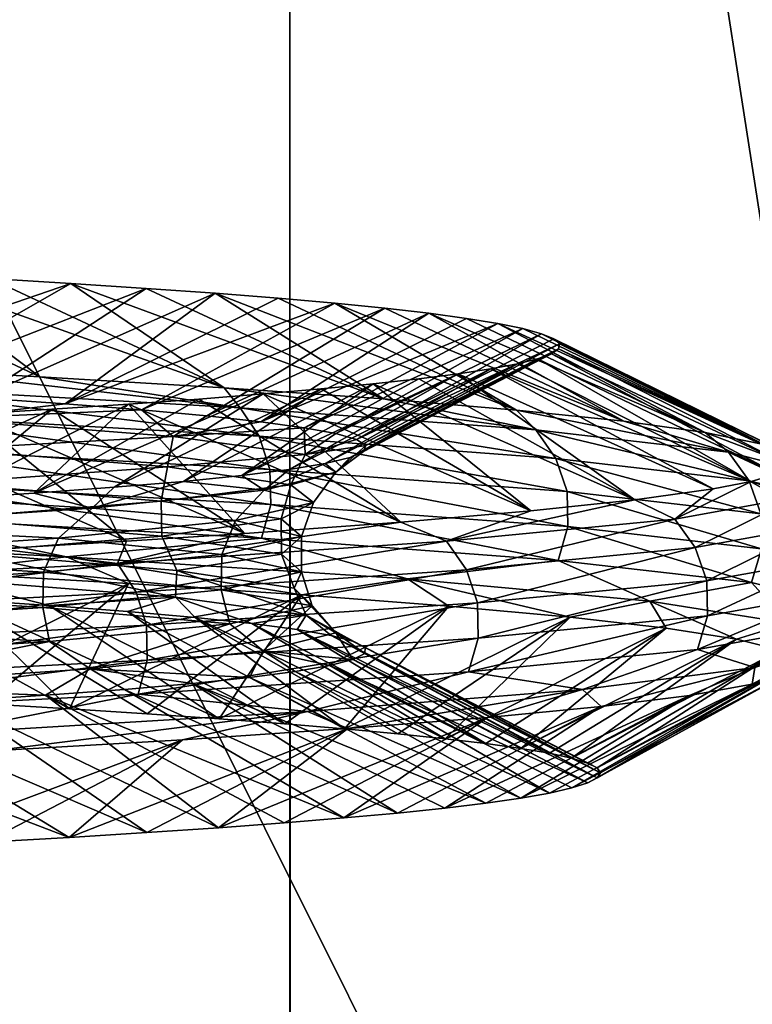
# Model space of a CAD drawing. Header units: metres. Extents: x -206 to 75, y -104 to 104.
# Tile 819 of 1056: x 11.42 to 13.02, y -55.44 to -53.29. Entities that reach past the tile are written whole.
import ezdxf

# ---------------------------------------------------------------- set-up
doc = ezdxf.new("R2010")
doc.units = ezdxf.units.M
doc.layers.add('solid_01_1-CONSUMER_THERM_B_125288', color=7, linetype='CONTINUOUS')

msp = doc.modelspace()

# ---------------------------------------------------------------- linework, layer by layer
at = {"layer": 'solid_01_1-CONSUMER_THERM_B_125288'}
for points in [[(-27.776106, 66.214066), (28.050987, 67.836098), (-27.757145, -66.232315)], [(28.050987, 67.836098), (-27.757065, -66.785934), (-27.757145, -66.232315)], [(28.050987, 67.836098), (27.851068, 67.319839), (-27.757065, -66.785934)], [(27.851068, 67.319839), (27.74942, 66.775635), (-27.757065, -66.785934)], [(27.74942, 66.775635), (-28.058632, -67.846397), (-27.858715, -67.330139)], [(27.74942, 66.775635), (27.749498, 66.222015), (-28.058632, -67.846397)], [(27.74942, 66.775635), (-27.858715, -67.330139), (-27.757065, -66.785934)], [(27.749498, 66.222015), (27.768459, -66.224365), (-28.058632, -67.846397)], [(-18.213459, -45.817539, 1.5), (-19.476553, -45.904934, 1.5), (69.506912, -74.995201, 1.5)], [(35.395393, -57.260349, 1.5), (18.218929, -45.812325, 1.5), (-18.213459, -45.817539, 1.5)], [(37.092922, -58.218811, 1.5), (-18.213459, -45.817539, 1.5), (69.506912, -74.995201, 1.5)], [(37.092922, -58.218811, 1.5), (35.395393, -57.260349, 1.5), (-18.213459, -45.817539, 1.5)], [(-19.476553, -45.904934, 1.5), (-20.110367, -46.015713, 1.5), (69.506912, -74.995201, 1.5)], [(-20.110367, -46.015713, 1.5), (-20.738798, -46.171688, 1.5), (69.506912, -74.995201, 1.5)], [(-20.738798, -46.171688, 1.5), (-21.356617, -46.372227, 1.5), (69.506912, -74.995201, 1.5)], [(-21.356617, -46.372227, 1.5), (-21.958729, -46.615906, 1.5), (69.506912, -74.995201, 1.5)], [(-38.864662, -46.52047, 75.400002), (-54.590946, -63.612965, 75.400002), (54.609055, -63.597332, 75.400002)], [(-37.59338, -46.610531, 75.400002), (-38.864662, -46.52047, 75.400002), (54.609055, -63.597332, 75.400002)], [(37.606621, -46.599766, 75.400002), (-37.59338, -46.610531, 75.400002), (54.609055, -63.597332, 75.400002)], [(-21.958729, -46.615906, 1.5), (-22.540312, -46.900536, 1.5), (69.506912, -74.995201, 1.5)], [(-22.540312, -46.900536, 1.5), (-23.096958, -47.223244, 1.5), (69.506912, -74.995201, 1.5)], [(13.507859, -55.253216, 66.816208), (12.006693, -47.103428, 63.5), (13.506693, -47.103214, 63.5)], [(13.507859, -55.253216, 66.816208), (13.508074, -56.753216, 67.426552), (12.006693, -47.103428, 63.5)], [(12.00841, -59.103428, 68.382759), (12.006693, -47.103428, 63.5), (13.508074, -56.753216, 67.426552)], [(12.006693, -47.103428, 69.900002), (12.006693, -47.103428, 63.5), (12.00841, -59.103428, 68.382759)], [(12.006693, -47.103428, 69.900002), (12.00841, -59.103428, 68.382759), (12.006907, -48.603428, 69.900002)], [(-23.096958, -47.223244, 1.5), (-24.120508, -47.968487, 1.5), (69.506912, -74.995201, 1.5)], [(-24.120508, -47.968487, 1.5), (-33.833458, -56.120991, 1.5), (69.506912, -74.995201, 1.5)], [(-11.99159, -59.106865, 72.400002), (-11.993093, -48.606865, 72.400002), (12.006907, -48.603428, 72.400002)], [(-11.99159, -59.106865, 72.400002), (12.006907, -48.603428, 72.400002), (12.00841, -59.103428, 72.400002)], [(12.00841, -59.103428, 68.382759), (12.00841, -59.103428, 72.400002), (12.006907, -48.603428, 72.400002)], [(12.006907, -48.603428, 69.900002), (12.00841, -59.103428, 68.382759), (12.006907, -48.603428, 72.400002)], [(16.914204, -64.999992, 22.794239), (9.930267, -64.999992, 10.701812), (9.930284, -50.999832, 10.701828)], [(16.914204, -64.999992, 22.794239), (9.930284, -50.999832, 10.701828), (16.914194, -50.999828, 22.794212)], [(9.934324, -64.999992, 38.295269), (16.914696, -50.999828, 26.200815), (9.93434, -50.999832, 38.29525)], [(16.914705, -64.999992, 26.200787), (16.914696, -50.999828, 26.200815), (9.934324, -64.999992, 38.295269)], [(10.957658, -53.829319, 18.204117), (11.16349, -54.049801, 17.628613), (11.461053, -54.066193, 18.136976)], [(11.160883, -53.840286, 18.576899), (10.957658, -53.829319, 18.204117), (11.461053, -54.066193, 18.136976)], [(11.160883, -53.840286, 18.576899), (11.461053, -54.066193, 18.136976), (11.863937, -54.090652, 18.922672)], [(11.351401, -53.851215, 18.95594), (11.160883, -53.840286, 18.576899), (11.863937, -54.090652, 18.922672)], [(10.876634, -54.086437, 19.030273), (11.351401, -53.851215, 18.95594), (11.529, -53.862114, 19.340836)], [(11.112927, -54.099495, 19.527397), (10.876634, -54.086437, 19.030273), (11.529, -53.862114, 19.340836)], [(11.112927, -54.099495, 19.527397), (11.529, -53.862114, 19.340836), (11.693445, -53.872982, 19.731117)], [(11.529, -53.862114, 19.340836), (11.351401, -53.851215, 18.95594), (11.863937, -54.090652, 18.922672)], [(11.529, -53.862114, 19.340836), (11.863937, -54.090652, 18.922672), (12.212293, -54.114979, 19.731306)], [(11.693445, -53.872982, 19.731117), (11.529, -53.862114, 19.340836), (12.212293, -54.114979, 19.731306)], [(11.326389, -54.112549, 20.034763), (11.112927, -54.099495, 19.527397), (11.693445, -53.872982, 19.731117)], [(11.326389, -54.112549, 20.034763), (11.693445, -53.872982, 19.731117), (11.844509, -53.883831, 20.126337)], [(11.516519, -54.12561, 20.551363), (11.326389, -54.112549, 20.034763), (11.844509, -53.883831, 20.126337)], [(11.516519, -54.12561, 20.551363), (11.844509, -53.883831, 20.126337), (11.981991, -53.894688, 20.525927)], [(11.844509, -53.883831, 20.126337), (11.693445, -53.872982, 19.731117), (12.212293, -54.114979, 19.731306)], [(11.844509, -53.883831, 20.126337), (12.212293, -54.114979, 19.731306), (12.503449, -54.139202, 20.555386)], [(11.981991, -53.894688, 20.525927), (11.844509, -53.883831, 20.126337), (12.503449, -54.139202, 20.555386)], [(11.516519, -54.12561, 20.551363), (11.981991, -53.894688, 20.525927), (12.105713, -53.905594, 20.929199)], [(11.683042, -54.138668, 21.076071), (11.516519, -54.12561, 20.551363), (12.105713, -53.905594, 20.929199)], [(11.683042, -54.138668, 21.076071), (12.105713, -53.905594, 20.929199), (12.21556, -53.916561, 21.33589)], [(12.105713, -53.905594, 20.929199), (11.981991, -53.894688, 20.525927), (12.503449, -54.139202, 20.555386)], [(12.105713, -53.905594, 20.929199), (12.503449, -54.139202, 20.555386), (12.737505, -54.163544, 21.393652)], [(12.21556, -53.916561, 21.33589), (12.105713, -53.905594, 20.929199), (12.737505, -54.163544, 21.393652)], [(11.825696, -54.151722, 21.607637), (11.683042, -54.138668, 21.076071), (12.21556, -53.916561, 21.33589)], [(11.825696, -54.151722, 21.607637), (12.21556, -53.916561, 21.33589), (12.311546, -53.927612, 21.745392)], [(11.944255, -54.164768, 22.144863), (11.825696, -54.151722, 21.607637), (12.311546, -53.927612, 21.745392)], [(11.944255, -54.164768, 22.144863), (12.311546, -53.927612, 21.745392), (12.3938, -53.938725, 22.158072)], [(12.311546, -53.927612, 21.745392), (12.21556, -53.916561, 21.33589), (12.737505, -54.163544, 21.393652)], [(12.311546, -53.927612, 21.745392), (12.737505, -54.163544, 21.393652), (12.915709, -54.188217, 22.250614)], [(12.3938, -53.938725, 22.158072), (12.311546, -53.927612, 21.745392), (12.915709, -54.188217, 22.250614)], [(11.944255, -54.164768, 22.144863), (12.3938, -53.938725, 22.158072), (12.462347, -53.94989, 22.573938)], [(12.038503, -54.177811, 22.686525), (11.944255, -54.164768, 22.144863), (12.462347, -53.94989, 22.573938)], [(12.038503, -54.177811, 22.686525), (12.462347, -53.94989, 22.573938), (12.517067, -53.961075, 22.992771)], [(12.462347, -53.94989, 22.573938), (12.3938, -53.938725, 22.158072), (12.915709, -54.188217, 22.250614)], [(12.462347, -53.94989, 22.573938), (12.915709, -54.188217, 22.250614), (13.036888, -54.213093, 23.123634)], [(12.517067, -53.961075, 22.992771), (12.462347, -53.94989, 22.573938), (13.036888, -54.213093, 23.123634)], [(12.108262, -54.190842, 23.23156), (12.038503, -54.177811, 22.686525), (12.517067, -53.961075, 22.992771)], [(12.108262, -54.190842, 23.23156), (12.517067, -53.961075, 22.992771), (12.557868, -53.972275, 23.414413)], [(12.153349, -54.203873, 23.778923), (12.108262, -54.190842, 23.23156), (12.557868, -53.972275, 23.414413)], [(12.153349, -54.203873, 23.778923), (12.557868, -53.972275, 23.414413), (12.584531, -53.983433, 23.837673)], [(12.557868, -53.972275, 23.414413), (12.517067, -53.961075, 22.992771), (13.036888, -54.213093, 23.123634)], [(12.557868, -53.972275, 23.414413), (13.036888, -54.213093, 23.123634), (13.085167, -54.229664, 23.710617)], [(12.584531, -53.983433, 23.837673), (12.557868, -53.972275, 23.414413), (13.085167, -54.229664, 23.710617)], [(12.153349, -54.203873, 23.778923), (12.584531, -53.983433, 23.837673), (12.596982, -53.99453, 24.261971)], [(12.173568, -54.216896, 24.327587), (12.153349, -54.203873, 23.778923), (12.596982, -53.99453, 24.261971)], [(12.173568, -54.216896, 24.327587), (12.596982, -53.99453, 24.261971), (12.595233, -54.005573, 24.686184)], [(12.584531, -53.983433, 23.837673), (13.085167, -54.229664, 23.710617), (13.107227, -54.246174, 24.299248)], [(12.596982, -53.99453, 24.261971), (12.584531, -53.983433, 23.837673), (13.107227, -54.246174, 24.299248)], [(12.595233, -54.005573, 24.686184), (12.596982, -53.99453, 24.261971), (13.107227, -54.246174, 24.299248)], [(12.139246, -54.242947, 25.425003), (12.579315, -54.016552, 25.109711), (12.549314, -54.027496, 25.532076)], [(12.139246, -54.242947, 25.425003), (12.168823, -54.229919, 24.876583), (12.579315, -54.016552, 25.109711)], [(12.168823, -54.229919, 24.876583), (12.595233, -54.005573, 24.686184), (12.579315, -54.016552, 25.109711)], [(12.168823, -54.229919, 24.876583), (12.173568, -54.216896, 24.327587), (12.595233, -54.005573, 24.686184)], [(12.549314, -54.027496, 25.532076), (12.579315, -54.016552, 25.109711), (13.072632, -54.278965, 25.4765)], [(12.579315, -54.016552, 25.109711), (12.595233, -54.005573, 24.686184), (13.103044, -54.262604, 24.888302)], [(12.579315, -54.016552, 25.109711), (13.103044, -54.262604, 24.888302), (13.072632, -54.278965, 25.4765)], [(12.595233, -54.005573, 24.686184), (13.107227, -54.246174, 24.299248), (13.103044, -54.262604, 24.888302)], [(12.08497, -54.255981, 25.971882), (12.505267, -54.038403, 25.952795), (12.447244, -54.049297, 26.371485)], [(12.08497, -54.255981, 25.971882), (12.139246, -54.242947, 25.425003), (12.505267, -54.038403, 25.952795)], [(12.139246, -54.242947, 25.425003), (12.549314, -54.027496, 25.532076), (12.505267, -54.038403, 25.952795)], [(12.447244, -54.049297, 26.371485), (12.505267, -54.038403, 25.952795), (13.016026, -54.295258, 26.062532)], [(12.505267, -54.038403, 25.952795), (12.549314, -54.027496, 25.532076), (13.016026, -54.295258, 26.062532)], [(12.549314, -54.027496, 25.532076), (13.072632, -54.278965, 25.4765), (13.016026, -54.295258, 26.062532)], [(11.898916, -54.133995, 18.852442), (11.16349, -54.049801, 17.628613), (11.042902, -54.085278, 17.32349)], [(11.898916, -54.133995, 18.852442), (11.461053, -54.066193, 18.136976), (11.16349, -54.049801, 17.628613)], [(11.902755, -54.282085, 27.057055), (12.375272, -54.060184, 26.78768), (12.289369, -54.071087, 27.20113)], [(11.902755, -54.282085, 27.057055), (12.006093, -54.269028, 26.516331), (12.375272, -54.060184, 26.78768)], [(12.006093, -54.269028, 26.516331), (12.447244, -54.049297, 26.371485), (12.375272, -54.060184, 26.78768)], [(12.006093, -54.269028, 26.516331), (12.08497, -54.255981, 25.971882), (12.447244, -54.049297, 26.371485)], [(12.289369, -54.071087, 27.20113), (12.375272, -54.060184, 26.78768), (12.761948, -54.335739, 27.504019)], [(12.375272, -54.060184, 26.78768), (12.447244, -54.049297, 26.371485), (12.933434, -54.311493, 26.644415)], [(12.375272, -54.060184, 26.78768), (12.933434, -54.311493, 26.644415), (12.761948, -54.335739, 27.504019)], [(12.447244, -54.049297, 26.371485), (13.016026, -54.295258, 26.062532), (12.933434, -54.311493, 26.644415)], [(11.898916, -54.133995, 18.852442), (11.863937, -54.090652, 18.922672), (11.461053, -54.066193, 18.136976)], [(11.775131, -54.295147, 27.592745), (12.18957, -54.082008, 27.61128), (12.076045, -54.092983, 28.017405)], [(11.775131, -54.295147, 27.592745), (11.902755, -54.282085, 27.057055), (12.18957, -54.082008, 27.61128)], [(11.902755, -54.282085, 27.057055), (12.289369, -54.071087, 27.20113), (12.18957, -54.082008, 27.61128)], [(12.076045, -54.092983, 28.017405), (12.18957, -54.082008, 27.61128), (12.534645, -54.360001, 28.344469)], [(12.18957, -54.082008, 27.61128), (12.289369, -54.071087, 27.20113), (12.761948, -54.335739, 27.504019)], [(12.18957, -54.082008, 27.61128), (12.761948, -54.335739, 27.504019), (12.534645, -54.360001, 28.344469)], [(11.042902, -54.085278, 17.32349), (11.081713, -54.147526, 17.298271), (11.940735, -54.196243, 18.832596)], [(11.898916, -54.133995, 18.852442), (11.042902, -54.085278, 17.32349), (11.940735, -54.196243, 18.832596)], [(11.447964, -54.321262, 28.643625), (11.948867, -54.104008, 28.419064), (11.8084, -54.115089, 28.815659)], [(11.447964, -54.321262, 28.643625), (11.623454, -54.308208, 28.122021), (11.948867, -54.104008, 28.419064)], [(11.623454, -54.308208, 28.122021), (12.076045, -54.092983, 28.017405), (11.948867, -54.104008, 28.419064)], [(11.623454, -54.308208, 28.122021), (11.775131, -54.295147, 27.592745), (12.076045, -54.092983, 28.017405)], [(11.8084, -54.115089, 28.815659), (11.948867, -54.104008, 28.419064), (12.250575, -54.384552, 29.169771)], [(12.545233, -54.182716, 20.480261), (12.212293, -54.114979, 19.731306), (11.863937, -54.090652, 18.922672)], [(12.545233, -54.182716, 20.480261), (11.863937, -54.090652, 18.922672), (11.898916, -54.133995, 18.852442)], [(11.948867, -54.104008, 28.419064), (12.076045, -54.092983, 28.017405), (12.534645, -54.360001, 28.344469)], [(11.948867, -54.104008, 28.419064), (12.534645, -54.360001, 28.344469), (12.250575, -54.384552, 29.169771)], [(11.247106, -54.157635, 20.00293), (11.326389, -54.112549, 20.034763), (11.516519, -54.12561, 20.551363)], [(11.247106, -54.157635, 20.00293), (11.516519, -54.12561, 20.551363), (11.683042, -54.138668, 21.076071)], [(11.447964, -54.321262, 28.643625), (11.8084, -54.115089, 28.815659), (11.654775, -54.126221, 29.207136)], [(11.654775, -54.126221, 29.207136), (11.8084, -54.115089, 28.815659), (12.250575, -54.384552, 29.169771)], [(12.545233, -54.182716, 20.480261), (12.503449, -54.139202, 20.555386), (12.212293, -54.114979, 19.731306)], [(11.026731, -54.347374, 29.660255), (11.488011, -54.137383, 29.593544), (11.308226, -54.148567, 29.974625)], [(11.026731, -54.347374, 29.660255), (11.248903, -54.334316, 29.156649), (11.488011, -54.137383, 29.593544)], [(11.247106, -54.157635, 20.00293), (11.683042, -54.138668, 21.076071), (11.752103, -54.196869, 21.567963)], [(11.248903, -54.334316, 29.156649), (11.654775, -54.126221, 29.207136), (11.488011, -54.137383, 29.593544)], [(11.248903, -54.334316, 29.156649), (11.447964, -54.321262, 28.643625), (11.654775, -54.126221, 29.207136)], [(11.308226, -54.148567, 29.974625), (11.488011, -54.137383, 29.593544), (11.90911, -54.409386, 29.980467)], [(11.488011, -54.137383, 29.593544), (11.654775, -54.126221, 29.207136), (11.90911, -54.409386, 29.980467)], [(11.654775, -54.126221, 29.207136), (12.250575, -54.384552, 29.169771), (11.90911, -54.409386, 29.980467)], [(11.752103, -54.196869, 21.567963), (11.683042, -54.138668, 21.076071), (11.825696, -54.151722, 21.607637)], [(11.898916, -54.133995, 18.852442), (11.940735, -54.196243, 18.832596), (12.589322, -54.244965, 20.466137)], [(12.545233, -54.182716, 20.480261), (11.898916, -54.133995, 18.852442), (12.589322, -54.244965, 20.466137)], [(12.966404, -54.231434, 22.179935), (12.737505, -54.163544, 21.393652), (12.503449, -54.139202, 20.555386)], [(12.966404, -54.231434, 22.179935), (12.503449, -54.139202, 20.555386), (12.545233, -54.182716, 20.480261)], [(11.048207, -54.163494, 30.474318), (11.308226, -54.148567, 29.974625), (11.650741, -54.425968, 30.509182)], [(11.048207, -54.163494, 30.474318), (11.650741, -54.425968, 30.509182), (11.368787, -54.442513, 31.026304)], [(11.081713, -54.147526, 17.298271), (11.10343, -54.22023, 17.284164), (11.964135, -54.268948, 18.821497)], [(11.940735, -54.196243, 18.832596), (11.081713, -54.147526, 17.298271), (11.964135, -54.268948, 18.821497)], [(11.247106, -54.157635, 20.00293), (11.752103, -54.196869, 21.567963), (11.257961, -54.224586, 20.154268)], [(11.308226, -54.148567, 29.974625), (11.90911, -54.409386, 29.980467), (11.650741, -54.425968, 30.509182)], [(11.752103, -54.196869, 21.567963), (11.825696, -54.151722, 21.607637), (11.944255, -54.164768, 22.144863)], [(11.752103, -54.196869, 21.567963), (11.944255, -54.164768, 22.144863), (12.038503, -54.177811, 22.686525)], [(12.966404, -54.231434, 22.179935), (12.915709, -54.188217, 22.250614), (12.737505, -54.163544, 21.393652)], [(11.752103, -54.196869, 21.567963), (12.038503, -54.177811, 22.686525), (12.04118, -54.236099, 23.186962)], [(12.04118, -54.236099, 23.186962), (12.038503, -54.177811, 22.686525), (12.108262, -54.190842, 23.23156)], [(12.545233, -54.182716, 20.480261), (12.589322, -54.244965, 20.466137), (13.011973, -54.293682, 22.171785)], [(12.966404, -54.231434, 22.179935), (12.545233, -54.182716, 20.480261), (13.011973, -54.293682, 22.171785)], [(13.157417, -54.280151, 23.921455), (13.036888, -54.213093, 23.123634), (12.915709, -54.188217, 22.250614)], [(13.157417, -54.280151, 23.921455), (12.915709, -54.188217, 22.250614), (12.966404, -54.231434, 22.179935)], [(11.752103, -54.196869, 21.567963), (11.740393, -54.263615, 21.711121), (11.257961, -54.224586, 20.154268)], [(11.752103, -54.196869, 21.567963), (12.04118, -54.236099, 23.186962), (11.740393, -54.263615, 21.711121)], [(11.940735, -54.196243, 18.832596), (11.964135, -54.268948, 18.821497), (12.613992, -54.317669, 20.458237)], [(12.589322, -54.244965, 20.466137), (11.940735, -54.196243, 18.832596), (12.613992, -54.317669, 20.458237)], [(12.04118, -54.236099, 23.186962), (12.108262, -54.190842, 23.23156), (12.153349, -54.203873, 23.778923)], [(12.04118, -54.236099, 23.186962), (12.153349, -54.203873, 23.778923), (12.173568, -54.216896, 24.327587)], [(11.10343, -54.22023, 17.284164), (11.104882, -54.296818, 17.283228), (11.965699, -54.345535, 18.820763)], [(11.964135, -54.268948, 18.821497), (11.10343, -54.22023, 17.284164), (11.965699, -54.345535, 18.820763)], [(11.257961, -54.224586, 20.154268), (11.740393, -54.263615, 21.711121), (11.250494, -54.299221, 20.202957)], [(12.04118, -54.236099, 23.186962), (12.173568, -54.216896, 24.327587), (12.108228, -54.275333, 24.830009)], [(12.108228, -54.275333, 24.830009), (12.173568, -54.216896, 24.327587), (12.168823, -54.229919, 24.876583)], [(12.108228, -54.275333, 24.830009), (12.168823, -54.229919, 24.876583), (12.139246, -54.242947, 25.425003)], [(12.966404, -54.231434, 22.179935), (13.011973, -54.293682, 22.171785), (13.203658, -54.3424, 23.919426)], [(13.157417, -54.280151, 23.921455), (12.966404, -54.231434, 22.179935), (13.203658, -54.3424, 23.919426)], [(12.04118, -54.236099, 23.186962), (12.009428, -54.302643, 23.318733), (11.740393, -54.263615, 21.711121)], [(12.04118, -54.236099, 23.186962), (12.108228, -54.275333, 24.830009), (12.009428, -54.302643, 23.318733)], [(12.108228, -54.275333, 24.830009), (12.139246, -54.242947, 25.425003), (12.08497, -54.255981, 25.971882)], [(12.589322, -54.244965, 20.466137), (12.613992, -54.317669, 20.458237), (13.037471, -54.366386, 22.167229)], [(13.011973, -54.293682, 22.171785), (12.589322, -54.244965, 20.466137), (13.037471, -54.366386, 22.167229)], [(11.740393, -54.263615, 21.711121), (11.725863, -54.338192, 21.755917), (11.250494, -54.299221, 20.202957)], [(11.740393, -54.263615, 21.711121), (12.009428, -54.302643, 23.318733), (11.725863, -54.338192, 21.755917)], [(11.951492, -54.314564, 26.467091), (12.006093, -54.269028, 26.516331), (11.902755, -54.282085, 27.057055)], [(11.951492, -54.314564, 26.467091), (12.08497, -54.255981, 25.971882), (12.006093, -54.269028, 26.516331)], [(12.108228, -54.275333, 24.830009), (12.08497, -54.255981, 25.971882), (11.951492, -54.314564, 26.467091)], [(12.108228, -54.275333, 24.830009), (11.951492, -54.314564, 26.467091), (12.059144, -54.341675, 24.947763)], [(11.964135, -54.268948, 18.821497), (11.965699, -54.345535, 18.820763), (12.615641, -54.394257, 20.457716)], [(12.613992, -54.317669, 20.458237), (11.964135, -54.268948, 18.821497), (12.615641, -54.394257, 20.457716)], [(12.108228, -54.275333, 24.830009), (12.059144, -54.341675, 24.947763), (12.009428, -54.302643, 23.318733)], [(11.104882, -54.296818, 17.283228), (11.085951, -54.370625, 17.295538), (11.9453, -54.419342, 18.83045)], [(11.965699, -54.345535, 18.820763), (11.104882, -54.296818, 17.283228), (11.9453, -54.419342, 18.83045)], [(11.575328, -54.353798, 28.068043), (11.775131, -54.295147, 27.592745), (11.623454, -54.308208, 28.122021)], [(11.951492, -54.314564, 26.467091), (11.775131, -54.295147, 27.592745), (11.575328, -54.353798, 28.068043)], [(11.951492, -54.314564, 26.467091), (11.902755, -54.282085, 27.057055), (11.775131, -54.295147, 27.592745)], [(12.848998, -54.37759, 27.4042), (12.933434, -54.311493, 26.644415), (13.016026, -54.295258, 26.062532)], [(12.848998, -54.37759, 27.4042), (13.016026, -54.295258, 26.062532), (13.118272, -54.328869, 25.673365)], [(13.011973, -54.293682, 22.171785), (13.037471, -54.366386, 22.167229), (13.22953, -54.415104, 23.918293)], [(13.203658, -54.3424, 23.919426), (13.011973, -54.293682, 22.171785), (13.22953, -54.415104, 23.918293)], [(13.118272, -54.328869, 25.673365), (13.016026, -54.295258, 26.062532), (13.072632, -54.278965, 25.4765)], [(11.250494, -54.299221, 20.202957), (11.725863, -54.338192, 21.755917), (11.253889, -54.376396, 20.211685)], [(11.575328, -54.353798, 28.068043), (11.623454, -54.308208, 28.122021), (11.447964, -54.321262, 28.643625)], [(11.951492, -54.314564, 26.467091), (11.575328, -54.353798, 28.068043), (11.888417, -54.380703, 26.56875)], [(12.009428, -54.302643, 23.318733), (11.988775, -54.377159, 23.358656), (11.725863, -54.338192, 21.755917)], [(11.951492, -54.314564, 26.467091), (11.888417, -54.380703, 26.56875), (12.059144, -54.341675, 24.947763)], [(12.009428, -54.302643, 23.318733), (12.059144, -54.341675, 24.947763), (11.988775, -54.377159, 23.358656)], [(12.613992, -54.317669, 20.458237), (12.615641, -54.394257, 20.457716), (13.039174, -54.442974, 22.166931)], [(13.037471, -54.366386, 22.167229), (12.613992, -54.317669, 20.458237), (13.039174, -54.442974, 22.166931)], [(12.848998, -54.37759, 27.4042), (12.761948, -54.335739, 27.504019), (12.933434, -54.311493, 26.644415)], [(11.575328, -54.353798, 28.068043), (11.248903, -54.334316, 29.156649), (10.985147, -54.393028, 29.602909)], [(11.575328, -54.353798, 28.068043), (11.447964, -54.321262, 28.643625), (11.248903, -54.334316, 29.156649)], [(11.725863, -54.338192, 21.755917), (11.727928, -54.415352, 21.764486), (11.253889, -54.376396, 20.211685)], [(11.725863, -54.338192, 21.755917), (11.988775, -54.377159, 23.358656), (11.727928, -54.415352, 21.764486)], [(12.350093, -54.426308, 29.082632), (12.534645, -54.360001, 28.344469), (12.761948, -54.335739, 27.504019)], [(12.350093, -54.426308, 29.082632), (12.761948, -54.335739, 27.504019), (12.848998, -54.37759, 27.4042)], [(12.848998, -54.37759, 27.4042), (13.118272, -54.328869, 25.673365), (12.894154, -54.439835, 27.41441)], [(13.118272, -54.328869, 25.673365), (13.164374, -54.391117, 25.677492), (12.894154, -54.439835, 27.41441)], [(11.575328, -54.353798, 28.068043), (10.985147, -54.393028, 29.602909), (11.501664, -54.419731, 28.152113)], [(11.575328, -54.353798, 28.068043), (11.501664, -54.419731, 28.152113), (11.888417, -54.380703, 26.56875)], [(12.059144, -54.341675, 24.947763), (11.888417, -54.380703, 26.56875), (12.033372, -54.41613, 24.982023)], [(11.965699, -54.345535, 18.820763), (11.9453, -54.419342, 18.83045), (12.594132, -54.468063, 20.464613)], [(12.615641, -54.394257, 20.457716), (11.965699, -54.345535, 18.820763), (12.594132, -54.468063, 20.464613)], [(12.059144, -54.341675, 24.947763), (12.033372, -54.41613, 24.982023), (11.988775, -54.377159, 23.358656)], [(12.350093, -54.426308, 29.082632), (12.250575, -54.384552, 29.169771), (12.534645, -54.360001, 28.344469)], [(11.085951, -54.370625, 17.295538), (10.575352, -54.411827, 16.636639), (11.519403, -54.460201, 18.099499)], [(11.9453, -54.419342, 18.83045), (11.085951, -54.370625, 17.295538), (11.519403, -54.460201, 18.099499)], [(11.253889, -54.376396, 20.211685), (11.727928, -54.415352, 21.764486), (11.290866, -54.450928, 20.240036)], [(11.888417, -54.380703, 26.56875), (11.501664, -54.419731, 28.152113), (11.858717, -54.455101, 26.596756)], [(11.988775, -54.377159, 23.358656), (11.989621, -54.454308, 23.366877), (11.727928, -54.415352, 21.764486)], [(11.888417, -54.380703, 26.56875), (11.858717, -54.455101, 26.596756), (12.033372, -54.41613, 24.982023)], [(11.988775, -54.377159, 23.358656), (12.033372, -54.41613, 24.982023), (11.989621, -54.454308, 23.366877)], [(12.350093, -54.426308, 29.082632), (12.848998, -54.37759, 27.4042), (12.393495, -54.488556, 29.09874)], [(12.848998, -54.37759, 27.4042), (12.894154, -54.439835, 27.41441), (12.393495, -54.488556, 29.09874)], [(10.985147, -54.393028, 29.602909), (10.904359, -54.458763, 29.668524), (11.501664, -54.419731, 28.152113)], [(11.630601, -54.475025, 30.679808), (11.90911, -54.409386, 29.980467), (12.250575, -54.384552, 29.169771)], [(11.630601, -54.475025, 30.679808), (12.250575, -54.384552, 29.169771), (12.350093, -54.426308, 29.082632)], [(12.615641, -54.394257, 20.457716), (12.594132, -54.468063, 20.464613), (13.016943, -54.516781, 22.170914)], [(13.039174, -54.442974, 22.166931), (12.615641, -54.394257, 20.457716), (13.016943, -54.516781, 22.170914)], [(12.894154, -54.439835, 27.41441), (13.164374, -54.391117, 25.677492), (12.919417, -54.512543, 27.420126)], [(13.164374, -54.391117, 25.677492), (13.190168, -54.463825, 25.679804), (12.919417, -54.512543, 27.420126)], [(10.575352, -54.411827, 16.636639), (11.224098, -54.493664, 17.708124), (11.519403, -54.460201, 18.099499)], [(11.501664, -54.419731, 28.152113), (10.904359, -54.458763, 29.668524), (11.469233, -54.494072, 28.173464)], [(11.727928, -54.415352, 21.764486), (11.760237, -54.48983, 21.795282), (11.290866, -54.450928, 20.240036)], [(11.630601, -54.475025, 30.679808), (11.368787, -54.442513, 31.026304), (11.650741, -54.425968, 30.509182)], [(11.501664, -54.419731, 28.152113), (11.469233, -54.494072, 28.173464), (11.858717, -54.455101, 26.596756)], [(11.9453, -54.419342, 18.83045), (11.519403, -54.460201, 18.099499), (12.264528, -54.508575, 19.672523)], [(11.630601, -54.475025, 30.679808), (11.650741, -54.425968, 30.509182), (11.90911, -54.409386, 29.980467)], [(11.630601, -54.475025, 30.679808), (12.350093, -54.426308, 29.082632), (11.671474, -54.537273, 30.701529)], [(12.350093, -54.426308, 29.082632), (12.393495, -54.488556, 29.09874), (11.671474, -54.537273, 30.701529)], [(11.727928, -54.415352, 21.764486), (11.989621, -54.454308, 23.366877), (11.760237, -54.48983, 21.795282)], [(12.033372, -54.41613, 24.982023), (11.858717, -54.455101, 26.596756), (12.03312, -54.493267, 24.989733)], [(12.594132, -54.468063, 20.464613), (11.9453, -54.419342, 18.83045), (12.264528, -54.508575, 19.672523)], [(12.033372, -54.41613, 24.982023), (12.03312, -54.493267, 24.989733), (11.989621, -54.454308, 23.366877)], [(10.707068, -54.523743, 32.169056), (11.368787, -54.442513, 31.026304), (11.630601, -54.475025, 30.679808)], [(12.393495, -54.488556, 29.09874), (12.894154, -54.439835, 27.41441), (12.417777, -54.56126, 29.107756)], [(12.894154, -54.439835, 27.41441), (12.919417, -54.512543, 27.420126), (12.417777, -54.56126, 29.107756)], [(13.039174, -54.442974, 22.166931), (13.016943, -54.516781, 22.170914), (13.208697, -54.565498, 23.919222)], [(10.904359, -54.458763, 29.668524), (10.870411, -54.533039, 29.683035), (11.469233, -54.494072, 28.173464)], [(11.519403, -54.460201, 18.099499), (11.224098, -54.493664, 17.708124), (11.654775, -54.51836, 18.476212)], [(11.290866, -54.450928, 20.240036), (11.757383, -54.548424, 21.5881), (11.255548, -54.50922, 20.023375)], [(11.290866, -54.450928, 20.240036), (11.760237, -54.48983, 21.795282), (11.757383, -54.548424, 21.5881)], [(11.858717, -54.455101, 26.596756), (11.469233, -54.494072, 28.173464), (11.857531, -54.532223, 26.603819)], [(11.519403, -54.460201, 18.099499), (11.654775, -54.51836, 18.476212), (12.032893, -54.543159, 19.270405)], [(11.519403, -54.460201, 18.099499), (12.032893, -54.543159, 19.270405), (12.264528, -54.508575, 19.672523)], [(11.989621, -54.454308, 23.366877), (12.017301, -54.528732, 23.39941), (11.760237, -54.48983, 21.795282)], [(11.858717, -54.455101, 26.596756), (11.857531, -54.532223, 26.603819), (12.03312, -54.493267, 24.989733)], [(11.989621, -54.454308, 23.366877), (12.03312, -54.493267, 24.989733), (12.017301, -54.528732, 23.39941)], [(12.594132, -54.468063, 20.464613), (12.264528, -54.508575, 19.672523), (12.794387, -54.55695, 21.329607)], [(13.016943, -54.516781, 22.170914), (12.594132, -54.468063, 20.464613), (12.794387, -54.55695, 21.329607)], [(12.919417, -54.512543, 27.420126), (13.190168, -54.463825, 25.679804), (12.921103, -54.589127, 27.420513)], [(13.190168, -54.463825, 25.679804), (13.191889, -54.540409, 25.679966), (12.921103, -54.589127, 27.420513)], [(10.707068, -54.523743, 32.169056), (11.630601, -54.475025, 30.679808), (10.744696, -54.585991, 32.196011)], [(11.630601, -54.475025, 30.679808), (11.671474, -54.537273, 30.701529), (10.744696, -54.585991, 32.196011)], [(11.671474, -54.537273, 30.701529), (12.393495, -54.488556, 29.09874), (11.694341, -54.609978, 30.713686)], [(12.393495, -54.488556, 29.09874), (12.417777, -54.56126, 29.107756), (11.694341, -54.609978, 30.713686)], [(11.760237, -54.48983, 21.795282), (12.043556, -54.587631, 23.206333), (11.757383, -54.548424, 21.5881)], [(11.760237, -54.48983, 21.795282), (12.017301, -54.528732, 23.39941), (12.043556, -54.587631, 23.206333)], [(11.469233, -54.494072, 28.173464), (10.870411, -54.533039, 29.683035), (11.467276, -54.571182, 28.179777)], [(11.654775, -54.51836, 18.476212), (11.224098, -54.493664, 17.708124), (11.146786, -54.770584, 18.516886)], [(11.255548, -54.50922, 20.023375), (11.481019, -54.566807, 20.449223), (11.285567, -54.553688, 19.932566)], [(11.255548, -54.50922, 20.023375), (11.757383, -54.548424, 21.5881), (11.481019, -54.566807, 20.449223)], [(11.469233, -54.494072, 28.173464), (11.467276, -54.571182, 28.179777), (11.857531, -54.532223, 26.603819)], [(12.03312, -54.493267, 24.989733), (11.857531, -54.532223, 26.603819), (12.056248, -54.567635, 25.023361)], [(12.03312, -54.493267, 24.989733), (12.056248, -54.567635, 25.023361), (12.017301, -54.528732, 23.39941)], [(12.264528, -54.508575, 19.672523), (12.032893, -54.543159, 19.270405), (12.355349, -54.567844, 20.083549)], [(12.264528, -54.508575, 19.672523), (12.355349, -54.567844, 20.083549), (12.620699, -54.592186, 20.910072)], [(12.264528, -54.508575, 19.672523), (12.620699, -54.592186, 20.910072), (12.794387, -54.55695, 21.329607)], [(12.417777, -54.56126, 29.107756), (12.919417, -54.512543, 27.420126), (12.419394, -54.637848, 29.108364)], [(12.919417, -54.512543, 27.420126), (12.921103, -54.589127, 27.420513), (12.419394, -54.637848, 29.108364)], [(10.870411, -54.533039, 29.683035), (10.867856, -54.610138, 29.68853), (11.467276, -54.571182, 28.179777)], [(11.654775, -54.51836, 18.476212), (11.146786, -54.770584, 18.516886), (11.342488, -54.781544, 18.890604)], [(11.654775, -54.51836, 18.476212), (11.342488, -54.781544, 18.890604), (11.525586, -54.792534, 19.270424)], [(11.857531, -54.532223, 26.603819), (11.467276, -54.571182, 28.179777), (11.876353, -54.606537, 26.637964)], [(12.032893, -54.543159, 19.270405), (11.654775, -54.51836, 18.476212), (11.525586, -54.792534, 19.270424)], [(11.857531, -54.532223, 26.603819), (11.876353, -54.606537, 26.637964), (12.056248, -54.567635, 25.023361)], [(12.017301, -54.528732, 23.39941), (12.107982, -54.626835, 24.848223), (12.043556, -54.587631, 23.206333)], [(12.017301, -54.528732, 23.39941), (12.056248, -54.567635, 25.023361), (12.107982, -54.626835, 24.848223)], [(13.016943, -54.516781, 22.170914), (12.794387, -54.55695, 21.329607), (13.098161, -54.605324, 23.043051)], [(13.208697, -54.565498, 23.919222), (13.016943, -54.516781, 22.170914), (13.098161, -54.605324, 23.043051)], [(10.744696, -54.585991, 32.196011), (11.671474, -54.537273, 30.701529), (10.765746, -54.658695, 32.211094)], [(11.671474, -54.537273, 30.701529), (11.694341, -54.609978, 30.713686), (10.765746, -54.658695, 32.211094)], [(11.066754, -54.540573, 19.425526), (11.525586, -54.792534, 19.270424), (11.342488, -54.781544, 18.890604)], [(11.066754, -54.540573, 19.425526), (11.285567, -54.553688, 19.932566), (11.525586, -54.792534, 19.270424)], [(11.285567, -54.553688, 19.932566), (11.853002, -54.814598, 20.046692), (11.695843, -54.803566, 19.655996)], [(11.285567, -54.553688, 19.932566), (11.481019, -54.566807, 20.449223), (11.853002, -54.814598, 20.046692)], [(11.285567, -54.553688, 19.932566), (11.695843, -54.803566, 19.655996), (11.525586, -54.792534, 19.270424)], [(11.757383, -54.548424, 21.5881), (11.652869, -54.579922, 20.974649), (11.481019, -54.566807, 20.449223)], [(12.032893, -54.543159, 19.270405), (11.525586, -54.792534, 19.270424), (11.695843, -54.803566, 19.655996)], [(11.757383, -54.548424, 21.5881), (11.800771, -54.593033, 21.507504), (11.652869, -54.579922, 20.974649)], [(12.032893, -54.543159, 19.270405), (11.695843, -54.803566, 19.655996), (11.853002, -54.814598, 20.046692)], [(11.757383, -54.548424, 21.5881), (11.924421, -54.606136, 22.046442), (11.800771, -54.593033, 21.507504)], [(11.757383, -54.548424, 21.5881), (12.043556, -54.587631, 23.206333), (11.924421, -54.606136, 22.046442)], [(12.355349, -54.567844, 20.083549), (12.032893, -54.543159, 19.270405), (11.853002, -54.814598, 20.046692)], [(13.191889, -54.540409, 25.679966), (13.169396, -54.614216, 25.677959), (12.899071, -54.662933, 27.415541)], [(12.921103, -54.589127, 27.420513), (13.191889, -54.540409, 25.679966), (12.899071, -54.662933, 27.415541)], [(11.467276, -54.571182, 28.179777), (10.867856, -54.610138, 29.68853), (11.482059, -54.645439, 28.213923)], [(11.467276, -54.571182, 28.179777), (11.482059, -54.645439, 28.213923), (11.876353, -54.606537, 26.637964)], [(11.481019, -54.566807, 20.449223), (11.99682, -54.825623, 20.442001), (11.853002, -54.814598, 20.046692)], [(11.481019, -54.566807, 20.449223), (11.652869, -54.579922, 20.974649), (11.99682, -54.825623, 20.442001)], [(11.694341, -54.609978, 30.713686), (12.417777, -54.56126, 29.107756), (11.695863, -54.686565, 30.714504)], [(12.417777, -54.56126, 29.107756), (12.419394, -54.637848, 29.108364), (11.695863, -54.686565, 30.714504)], [(12.355349, -54.567844, 20.083549), (11.853002, -54.814598, 20.046692), (11.99682, -54.825623, 20.442001)], [(12.056248, -54.567635, 25.023361), (11.876353, -54.606537, 26.637964), (11.949, -54.666039, 26.48382)], [(12.056248, -54.567635, 25.023361), (11.949, -54.666039, 26.48382), (12.107982, -54.626835, 24.848223)], [(12.355349, -54.567844, 20.083549), (11.99682, -54.825623, 20.442001), (12.127154, -54.836563, 20.84133)], [(12.620699, -54.592186, 20.910072), (12.355349, -54.567844, 20.083549), (12.127154, -54.836563, 20.84133)], [(12.794387, -54.55695, 21.329607), (12.620699, -54.592186, 20.910072), (12.830199, -54.616302, 21.753283)], [(12.794387, -54.55695, 21.329607), (12.830199, -54.616302, 21.753283), (12.984026, -54.640465, 22.615168)], [(12.794387, -54.55695, 21.329607), (12.984026, -54.640465, 22.615168), (13.098161, -54.605324, 23.043051)], [(11.652869, -54.579922, 20.974649), (12.127154, -54.836563, 20.84133), (11.99682, -54.825623, 20.442001)], [(11.652869, -54.579922, 20.974649), (11.800771, -54.593033, 21.507504), (12.127154, -54.836563, 20.84133)], [(11.800771, -54.593033, 21.507504), (12.346914, -54.85812, 21.65027), (12.243832, -54.847389, 21.244062)], [(11.800771, -54.593033, 21.507504), (11.924421, -54.606136, 22.046442), (12.346914, -54.85812, 21.65027)], [(11.800771, -54.593033, 21.507504), (12.243832, -54.847389, 21.244062), (12.127154, -54.836563, 20.84133)], [(12.043556, -54.587631, 23.206333), (12.023529, -54.619228, 22.589912), (11.924421, -54.606136, 22.046442)], [(12.043556, -54.587631, 23.206333), (12.097931, -54.632313, 23.13681), (12.023529, -54.619228, 22.589912)], [(12.043556, -54.587631, 23.206333), (12.147463, -54.645397, 23.686106), (12.097931, -54.632313, 23.13681)], [(12.043556, -54.587631, 23.206333), (12.107982, -54.626835, 24.848223), (12.147463, -54.645397, 23.686106)], [(12.620699, -54.592186, 20.910072), (12.127154, -54.836563, 20.84133), (12.243832, -54.847389, 21.244062)], [(12.620699, -54.592186, 20.910072), (12.243832, -54.847389, 21.244062), (12.346914, -54.85812, 21.65027)], [(12.830199, -54.616302, 21.753283), (12.620699, -54.592186, 20.910072), (12.346914, -54.85812, 21.65027)], [(12.921103, -54.589127, 27.420513), (12.899071, -54.662933, 27.415541), (12.398218, -54.711655, 29.100512)], [(12.419394, -54.637848, 29.108364), (12.921103, -54.589127, 27.420513), (12.398218, -54.711655, 29.100512)], [(10.765746, -54.658695, 32.211094), (11.694341, -54.609978, 30.713686), (10.767146, -54.735283, 32.212109)], [(11.694341, -54.609978, 30.713686), (11.695863, -54.686565, 30.714504), (10.767146, -54.735283, 32.212109)], [(10.867856, -54.610138, 29.68853), (10.878907, -54.684341, 29.722244), (11.482059, -54.645439, 28.213923)], [(11.876353, -54.606537, 26.637964), (11.482059, -54.645439, 28.213923), (11.570982, -54.705242, 28.083038)], [(11.876353, -54.606537, 26.637964), (11.570982, -54.705242, 28.083038), (11.949, -54.666039, 26.48382)], [(11.924421, -54.606136, 22.046442), (12.436441, -54.868759, 22.0595), (12.346914, -54.85812, 21.65027)], [(11.924421, -54.606136, 22.046442), (12.023529, -54.619228, 22.589912), (12.436441, -54.868759, 22.0595)], [(12.023529, -54.619228, 22.589912), (12.575012, -54.889996, 22.888237), (12.51249, -54.879379, 22.472229)], [(12.023529, -54.619228, 22.589912), (12.097931, -54.632313, 23.13681), (12.575012, -54.889996, 22.888237)], [(12.023529, -54.619228, 22.589912), (12.51249, -54.879379, 22.472229), (12.436441, -54.868759, 22.0595)], [(12.830199, -54.616302, 21.753283), (12.346914, -54.85812, 21.65027), (12.436441, -54.868759, 22.0595)], [(12.830199, -54.616302, 21.753283), (12.436441, -54.868759, 22.0595), (12.51249, -54.879379, 22.472229)], [(12.984026, -54.640465, 22.615168), (12.830199, -54.616302, 21.753283), (12.51249, -54.879379, 22.472229)], [(12.899071, -54.662933, 27.415541), (13.169396, -54.614216, 25.677959), (13.024537, -54.702068, 26.516611)], [(13.098161, -54.605324, 23.043051), (12.984026, -54.640465, 22.615168), (13.080423, -54.664764, 23.489491)], [(12.419394, -54.637848, 29.108364), (12.398218, -54.711655, 29.100512), (11.675919, -54.760372, 30.703913)], [(11.695863, -54.686565, 30.714504), (12.419394, -54.637848, 29.108364), (11.675919, -54.760372, 30.703913)], [(12.107982, -54.626835, 24.848223), (11.949, -54.666039, 26.48382), (12.145478, -54.684677, 25.339556)], [(12.097931, -54.632313, 23.13681), (12.623766, -54.900642, 23.306551), (12.575012, -54.889996, 22.888237)], [(12.097931, -54.632313, 23.13681), (12.147463, -54.645397, 23.686106), (12.623766, -54.900642, 23.306551)], [(12.107982, -54.626835, 24.848223), (12.145478, -54.684677, 25.339556), (12.171252, -54.671585, 24.788458)], [(12.107982, -54.626835, 24.848223), (12.171252, -54.671585, 24.788458), (12.171951, -54.658493, 24.23695)], [(12.107982, -54.626835, 24.848223), (12.171951, -54.658493, 24.23695), (12.147463, -54.645397, 23.686106)], [(12.984026, -54.640465, 22.615168), (12.51249, -54.879379, 22.472229), (12.575012, -54.889996, 22.888237)], [(12.984026, -54.640465, 22.615168), (12.575012, -54.889996, 22.888237), (12.623766, -54.900642, 23.306551)], [(13.080423, -54.664764, 23.489491), (12.984026, -54.640465, 22.615168), (12.623766, -54.900642, 23.306551)], [(11.482059, -54.645439, 28.213923), (10.878907, -54.684341, 29.722244), (10.97935, -54.744446, 29.615995)], [(11.482059, -54.645439, 28.213923), (10.97935, -54.744446, 29.615995), (11.570982, -54.705242, 28.083038)], [(12.147463, -54.645397, 23.686106), (12.658702, -54.911327, 23.726667), (12.623766, -54.900642, 23.306551)], [(12.147463, -54.645397, 23.686106), (12.171951, -54.658493, 24.23695), (12.658702, -54.911327, 23.726667)], [(12.171951, -54.658493, 24.23695), (12.171252, -54.671585, 24.788458), (12.686701, -54.932957, 24.570044)], [(12.171951, -54.658493, 24.23695), (12.686701, -54.932957, 24.570044), (12.679688, -54.9221, 24.147995)], [(12.171951, -54.658493, 24.23695), (12.679688, -54.9221, 24.147995), (12.658702, -54.911327, 23.726667)], [(12.398218, -54.711655, 29.100512), (12.899071, -54.662933, 27.415541), (12.6472, -54.750443, 28.215088)], [(12.899071, -54.662933, 27.415541), (13.024537, -54.702068, 26.516611), (12.6472, -54.750443, 28.215088)], [(13.174868, -54.653698, 24.782324), (13.097797, -54.71384, 25.249596), (13.018664, -54.738609, 26.12627)], [(13.174868, -54.653698, 24.782324), (13.018664, -54.738609, 26.12627), (13.024537, -54.702068, 26.516611)], [(11.949, -54.666039, 26.48382), (11.570982, -54.705242, 28.083038), (11.919202, -54.723938, 26.979176)], [(11.949, -54.666039, 26.48382), (11.919202, -54.723938, 26.979176), (12.019291, -54.71085, 26.436079)], [(11.949, -54.666039, 26.48382), (12.019291, -54.71085, 26.436079), (12.094772, -54.697762, 25.889137)], [(11.949, -54.666039, 26.48382), (12.094772, -54.697762, 25.889137), (12.145478, -54.684677, 25.339556)], [(12.145478, -54.684677, 25.339556), (12.094772, -54.697762, 25.889137), (12.658776, -54.954884, 25.414495)], [(12.171252, -54.671585, 24.788458), (12.145478, -54.684677, 25.339556), (12.679735, -54.943886, 24.992386)], [(12.145478, -54.684677, 25.339556), (12.658776, -54.954884, 25.414495), (12.679735, -54.943886, 24.992386)], [(12.171252, -54.671585, 24.788458), (12.679735, -54.943886, 24.992386), (12.686701, -54.932957, 24.570044)], [(13.080423, -54.664764, 23.489491), (12.623766, -54.900642, 23.306551), (12.658702, -54.911327, 23.726667)], [(13.080423, -54.664764, 23.489491), (12.658702, -54.911327, 23.726667), (12.679688, -54.9221, 24.147995)], [(13.118408, -54.689213, 24.369192), (13.080423, -54.664764, 23.489491), (12.679688, -54.9221, 24.147995)], [(11.695863, -54.686565, 30.714504), (11.675919, -54.760372, 30.703913), (10.748785, -54.80909, 32.198963)], [(10.767146, -54.735283, 32.212109), (11.695863, -54.686565, 30.714504), (10.748785, -54.80909, 32.198963)], [(11.570982, -54.705242, 28.083038), (10.97935, -54.744446, 29.615995), (11.473279, -54.763229, 28.573008)], [(11.570982, -54.705242, 28.083038), (11.473279, -54.763229, 28.573008), (11.645972, -54.75013, 28.048889)], [(11.570982, -54.705242, 28.083038), (11.645972, -54.75013, 28.048889), (11.794685, -54.737034, 27.517214)], [(11.570982, -54.705242, 28.083038), (11.794685, -54.737034, 27.517214), (11.919202, -54.723938, 26.979176)], [(12.094772, -54.697762, 25.889137), (12.019291, -54.71085, 26.436079), (12.575087, -54.976948, 26.255432)], [(12.094772, -54.697762, 25.889137), (12.575087, -54.976948, 26.255432), (12.623887, -54.965908, 25.835699)], [(12.094772, -54.697762, 25.889137), (12.623887, -54.965908, 25.835699), (12.658776, -54.954884, 25.414495)], [(13.024537, -54.702068, 26.516611), (12.688498, -54.787888, 27.842127), (12.6472, -54.750443, 28.215088)], [(13.118408, -54.689213, 24.369192), (12.679688, -54.9221, 24.147995), (12.686701, -54.932957, 24.570044)], [(13.118408, -54.689213, 24.369192), (12.686701, -54.932957, 24.570044), (12.679735, -54.943886, 24.992386)], [(13.097797, -54.71384, 25.249596), (13.118408, -54.689213, 24.369192), (12.679735, -54.943886, 24.992386)], [(13.024537, -54.702068, 26.516611), (12.881646, -54.763378, 26.992979), (12.688498, -54.787888, 27.842127)], [(13.024537, -54.702068, 26.516611), (13.018664, -54.738609, 26.12627), (12.881646, -54.763378, 26.992979)], [(11.675919, -54.760372, 30.703913), (12.398218, -54.711655, 29.100512), (12.045853, -54.798817, 29.847797)], [(11.919202, -54.723938, 26.979176), (11.794685, -54.737034, 27.517214), (12.436232, -54.998936, 27.087286)], [(12.019291, -54.71085, 26.436079), (11.919202, -54.723938, 26.979176), (12.512521, -54.987957, 26.672739)], [(11.919202, -54.723938, 26.979176), (12.436232, -54.998936, 27.087286), (12.512521, -54.987957, 26.672739)], [(12.019291, -54.71085, 26.436079), (12.512521, -54.987957, 26.672739), (12.575087, -54.976948, 26.255432)], [(12.398218, -54.711655, 29.100512), (12.6472, -54.750443, 28.215088), (12.045853, -54.798817, 29.847797)], [(13.097797, -54.71384, 25.249596), (12.658776, -54.954884, 25.414495), (12.623887, -54.965908, 25.835699)], [(13.018664, -54.738609, 26.12627), (13.097797, -54.71384, 25.249596), (12.623887, -54.965908, 25.835699)], [(13.097797, -54.71384, 25.249596), (12.679735, -54.943886, 24.992386), (12.658776, -54.954884, 25.414495)], [(10.97935, -54.744446, 29.615995), (11.27686, -54.776329, 29.088581), (11.473279, -54.763229, 28.573008)], [(11.645972, -54.75013, 28.048889), (11.473279, -54.763229, 28.573008), (12.125716, -55.031425, 28.310316)], [(11.794685, -54.737034, 27.517214), (11.645972, -54.75013, 28.048889), (12.242734, -55.020687, 27.90663)], [(11.645972, -54.75013, 28.048889), (12.125716, -55.031425, 28.310316), (12.242734, -55.020687, 27.90663)], [(11.794685, -54.737034, 27.517214), (12.242734, -55.020687, 27.90663), (12.346286, -55.009846, 27.49876)], [(11.794685, -54.737034, 27.517214), (12.346286, -55.009846, 27.49876), (12.436232, -54.998936, 27.087286)], [(13.018664, -54.738609, 26.12627), (12.575087, -54.976948, 26.255432), (12.512521, -54.987957, 26.672739)], [(12.881646, -54.763378, 26.992979), (13.018664, -54.738609, 26.12627), (12.512521, -54.987957, 26.672739)], [(13.018664, -54.738609, 26.12627), (12.623887, -54.965908, 25.835699), (12.575087, -54.976948, 26.255432)], [(10.748785, -54.80909, 32.198963), (11.675919, -54.760372, 30.703913), (11.23443, -54.847191, 31.387951)], [(11.675919, -54.760372, 30.703913), (12.045853, -54.798817, 29.847797), (11.23443, -54.847191, 31.387951)], [(11.473279, -54.763229, 28.573008), (11.27686, -54.776329, 29.088581), (11.851784, -55.052753, 29.103861)], [(11.473279, -54.763229, 28.573008), (11.851784, -55.052753, 29.103861), (11.995317, -55.042107, 28.709551)], [(11.473279, -54.763229, 28.573008), (11.995317, -55.042107, 28.709551), (12.125716, -55.031425, 28.310316)], [(12.6472, -54.750443, 28.215088), (12.134562, -54.836166, 29.489882), (12.045853, -54.798817, 29.847797)], [(12.6472, -54.750443, 28.215088), (12.439969, -54.812061, 28.67277), (12.134562, -54.836166, 29.489882)], [(12.881646, -54.763378, 26.992979), (12.436232, -54.998936, 27.087286), (12.346286, -55.009846, 27.49876)], [(12.688498, -54.787888, 27.842127), (12.881646, -54.763378, 26.992979), (12.346286, -55.009846, 27.49876)], [(12.881646, -54.763378, 26.992979), (12.512521, -54.987957, 26.672739), (12.436232, -54.998936, 27.087286)], [(12.6472, -54.750443, 28.215088), (12.688498, -54.787888, 27.842127), (12.439969, -54.812061, 28.67277)], [(11.057133, -54.789421, 29.594833), (10.814469, -54.802521, 30.09111), (11.525264, -55.074078, 29.878626)], [(11.27686, -54.776329, 29.088581), (11.057133, -54.789421, 29.594833), (11.69511, -55.063404, 29.493523)], [(11.057133, -54.789421, 29.594833), (11.525264, -55.074078, 29.878626), (11.69511, -55.063404, 29.493523)], [(11.27686, -54.776329, 29.088581), (11.69511, -55.063404, 29.493523), (11.851784, -55.052753, 29.103861)], [(12.688498, -54.787888, 27.842127), (12.242734, -55.020687, 27.90663), (12.125716, -55.031425, 28.310316)], [(12.439969, -54.812061, 28.67277), (12.688498, -54.787888, 27.842127), (12.125716, -55.031425, 28.310316)], [(12.688498, -54.787888, 27.842127), (12.346286, -55.009846, 27.49876), (12.242734, -55.020687, 27.90663)], [(10.814469, -54.802521, 30.09111), (11.34236, -55.084785, 30.258821), (11.525264, -55.074078, 29.878626)], [(12.045853, -54.798817, 29.847797), (11.357371, -54.884792, 31.066738), (11.23443, -54.847191, 31.387951)], [(12.045853, -54.798817, 29.847797), (11.772659, -54.860413, 30.290514), (11.357371, -54.884792, 31.066738)], [(12.045853, -54.798817, 29.847797), (12.134562, -54.836166, 29.489882), (11.772659, -54.860413, 30.290514)], [(12.439969, -54.812061, 28.67277), (11.995317, -55.042107, 28.709551), (11.851784, -55.052753, 29.103861)], [(12.134562, -54.836166, 29.489882), (12.439969, -54.812061, 28.67277), (11.851784, -55.052753, 29.103861)], [(12.439969, -54.812061, 28.67277), (12.125716, -55.031425, 28.310316), (11.995317, -55.042107, 28.709551)], [(12.134562, -54.836166, 29.489882), (11.69511, -55.063404, 29.493523), (11.525264, -55.074078, 29.878626)], [(11.772659, -54.860413, 30.290514), (12.134562, -54.836166, 29.489882), (11.525264, -55.074078, 29.878626)], [(12.134562, -54.836166, 29.489882), (11.851784, -55.052753, 29.103861), (11.69511, -55.063404, 29.493523)], [(11.772659, -54.860413, 30.290514), (11.34236, -55.084785, 30.258821), (11.146394, -55.095539, 30.633974)], [(11.357371, -54.884792, 31.066738), (11.772659, -54.860413, 30.290514), (11.146394, -55.095539, 30.633974)], [(11.772659, -54.860413, 30.290514), (11.525264, -55.074078, 29.878626), (11.34236, -55.084785, 30.258821)]]:
    msp.add_3dface(points, dxfattribs=at)

doc.saveas('drawing.dxf')
